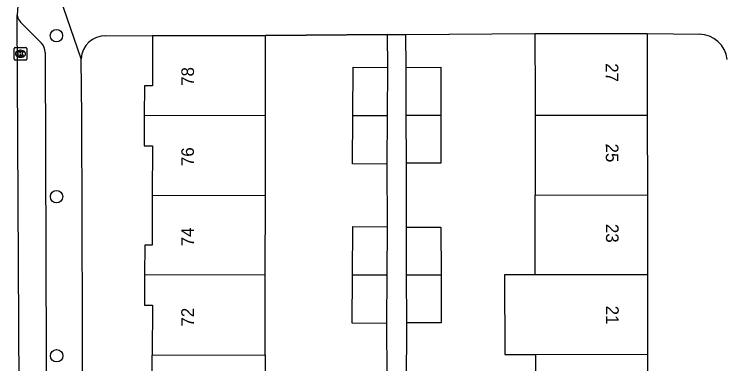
# Model space of a CAD drawing. Extents: x 160732 to 162105, y 387428 to 388479.
# Drawn here: x 161160.7 to 161217, y 388148.3 to 388176 of the extents above; entities that cross this region are included whole.
import ezdxf

# ---------------------------------------------------------------- set-up
doc = ezdxf.new("R2010")
doc.units = 0
for name, color, linetype in [('IMGEO_Boom', 7, 'Continuous'), ('IMGEO_Kolk', 7, 'Continuous'), ('IMGEO_Muur', 7, 'Continuous'), ('IMGEO_Pand', 7, 'Continuous'), ('IMGEO_Pand_nummerreeks', 7, 'Continuous'), ('IMGEO_Rijbaan_lokaal_open', 7, 'Continuous'), ('IMGEO_Voetpad_open', 7, 'Continuous')]:
    doc.layers.add(name, color=color, linetype=linetype)

msp = doc.modelspace()

# ---------------------------------------------------------------- linework, layer by layer
at = {"layer": 'IMGEO_Boom'}
for centre in [(161164.048, 388174.289), (161164.056, 388161.539), (161164.065, 388148.939)]:
    msp.add_circle(centre, 0.489, dxfattribs=at)
at = {"layer": 'IMGEO_Kolk'}
for p, q in [((161160.707, 388172.429), (161160.707, 388173.281)), ((161160.782, 388173.355), (161161.634, 388173.355)), ((161161.195, 388173.135), (161161.22, 388173.135)), ((161161.708, 388173.281), (161161.708, 388172.429)), ((161161.218, 388172.575), (161161.193, 388172.575)), ((161161.634, 388172.355), (161160.782, 388172.355))]:
    msp.add_line(p, q, dxfattribs=at)
for points in [[(161160.707, 388172.429), (161160.707, 388173.281)], [(161160.782, 388173.355), (161161.634, 388173.355)], [(161161.708, 388173.281), (161161.708, 388172.429)], [(161161.028, 388173.055), (161161.151, 388173.055), (161161.151, 388172.904), (161161.281, 388173.055), (161161.445, 388173.055), (161161.299, 388172.904), (161161.452, 388172.655), (161161.3, 388172.655), (161161.215, 388172.819), (161161.151, 388172.752), (161161.151, 388172.655), (161161.028, 388172.655), (161161.028, 388173.055)], [(161161.634, 388172.355), (161160.782, 388172.355)]]:
    msp.add_lwpolyline(points, dxfattribs=at)
for centre, start, end in [((161160.784, 388173.279), 91.552, 178.448), ((161160.784, 388173.279), 91.552, 178.448), ((161161.632, 388173.279), 1.552, 88.448), ((161161.632, 388173.279), 1.552, 88.448), ((161160.784, 388172.431), 181.552, 268.448), ((161160.784, 388172.431), 181.552, 268.448), ((161161.632, 388172.431), 271.552, 358.448), ((161161.632, 388172.431), 271.552, 358.448)]:
    msp.add_arc(centre, 0.0765, start, end, dxfattribs=at)
for centre, major_axis, ratio, start_param, end_param in [((161161.194, 388172.855), (-0.387, 0.002), 0.722429, 4.712389, 7.853982), ((161161.219, 388172.855), (-0.39, 0.002), 0.717154, 1.570796, 4.712389)]:
    msp.add_ellipse(centre, major_axis=major_axis, ratio=ratio, start_param=start_param, end_param=end_param, dxfattribs=at)
at = {"layer": 'IMGEO_Muur'}
for points in [[(161190.266, 388174.369), (161180.602, 388174.301)], [(161191.719, 388174.38), (161201.917, 388174.452)]]:
    msp.add_lwpolyline(points, dxfattribs=at)
at = {"layer": 'IMGEO_Pand'}
for points in [[(161171.656, 388174.314), (161171.65, 388170.316), (161171.006, 388170.317), (161171.002, 388167.937)], [(161171.656, 388174.314), (161180.602, 388174.301)], [(161180.593, 388167.953), (161180.595, 388169.302), (161180.602, 388174.301)], [(161201.917, 388174.452), (161210.793, 388174.466)], [(161201.917, 388174.452), (161201.924, 388169.453), (161201.926, 388167.988)], [(161210.793, 388174.466), (161210.803, 388168.003)], [(161187.498, 388167.964), (161187.527, 388171.792), (161190.246, 388171.771)], [(161190.246, 388171.771), (161190.217, 388167.969)], [(161191.726, 388171.774), (161194.459, 388171.781), (161194.47, 388167.976)], [(161191.736, 388167.971), (161191.726, 388171.774)], [(161171.002, 388167.937), (161170.999, 388165.562), (161171.639, 388165.562), (161171.633, 388161.635)], [(161180.593, 388167.953), (161171.002, 388167.937)], [(161180.584, 388161.645), (161180.593, 388167.953)], [(161190.188, 388164.118), (161187.47, 388164.138), (161187.498, 388167.964)], [(161187.498, 388167.964), (161190.217, 388167.969)], [(161190.217, 388167.969), (161190.188, 388164.118)], [(161194.47, 388167.976), (161191.736, 388167.971)], [(161191.746, 388164.186), (161191.736, 388167.971)], [(161194.47, 388167.976), (161194.48, 388164.194), (161191.746, 388164.186)], [(161201.926, 388167.988), (161210.803, 388168.003)], [(161201.926, 388167.988), (161201.936, 388161.668)], [(161210.803, 388168.003), (161210.812, 388161.678)], [(161171.633, 388161.635), (161171.627, 388157.709), (161171.031, 388157.71), (161171.028, 388155.333)], [(161171.633, 388161.635), (161180.584, 388161.645)], [(161180.575, 388155.335), (161180.584, 388161.645)], [(161201.936, 388161.668), (161210.812, 388161.678)], [(161201.945, 388155.34), (161201.936, 388161.668)], [(161210.812, 388161.678), (161210.822, 388155.342)], [(161187.48, 388155.336), (161187.509, 388159.174), (161190.228, 388159.153)], [(161190.228, 388159.153), (161190.199, 388155.337)], [(161191.745, 388159.126), (161194.478, 388159.133), (161194.489, 388155.338)], [(161191.755, 388155.338), (161191.745, 388159.126)], [(161171.028, 388155.333), (161171.025, 388152.956), (161171.639, 388152.956), (161171.633, 388148.992)], [(161180.575, 388155.335), (161171.028, 388155.333)], [(161180.565, 388149.007), (161180.575, 388155.335)], [(161190.17, 388151.5), (161187.452, 388151.52), (161187.48, 388155.336)], [(161187.48, 388155.336), (161190.199, 388155.337)], [(161190.199, 388155.337), (161190.17, 388151.5)], [(161191.755, 388155.338), (161194.489, 388155.338)], [(161191.765, 388151.538), (161191.755, 388155.338)], [(161194.489, 388155.338), (161194.499, 388151.546), (161191.765, 388151.538)], [(161201.945, 388155.34), (161199.513, 388155.336), (161199.524, 388149.041), (161201.955, 388149.046), (161201.955, 388149.043)], [(161210.822, 388155.342), (161201.945, 388155.34)], [(161210.822, 388155.342), (161210.831, 388149.058)], [(161171, 388142.65), (161171.003, 388145.028), (161171.627, 388145.028), (161171.633, 388148.992)], [(161171.633, 388148.992), (161180.565, 388149.007)], [(161180.565, 388149.007), (161180.556, 388142.675)], [(161201.955, 388149.043), (161210.831, 388149.058)], [(161201.955, 388149.043), (161201.964, 388142.73)], [(161210.831, 388149.058), (161210.84, 388142.754)]]:
    msp.add_lwpolyline(points, dxfattribs=at)
at = {"layer": 'IMGEO_Rijbaan_lokaal_open'}
for points in [[(161161.01, 388177.034), (161160.945, 388175.907)], [(161161.118, 388141.556), (161160.945, 388175.907)]]:
    msp.add_lwpolyline(points, dxfattribs=at)
at = {"layer": 'IMGEO_Voetpad_open'}
for points in [[(161165.999, 388172.465), (161162.989, 388181.216)], [(161161.344, 388175.232), (161162.857, 388173.69)], [(161167.959, 388174.267), (161171.656, 388174.314)], [(161180.602, 388174.301), (161190.226, 388174.369)], [(161190.226, 388174.369), (161191.706, 388174.38)], [(161190.226, 388174.369), (161190.246, 388171.771)], [(161191.706, 388174.38), (161201.917, 388174.452)], [(161191.726, 388171.774), (161191.706, 388174.38)], [(161210.793, 388174.466), (161214.922, 388174.406)], [(161163.148, 388172.958), (161163.314, 388124.684)], [(161166.228, 388118.787), (161166.047, 388167.875), (161165.999, 388172.465)], [(161190.188, 388164.118), (161190.228, 388159.153)], [(161191.745, 388159.126), (161191.746, 388164.186)], [(161190.17, 388151.5), (161190.201, 388147.273)], [(161191.764, 388146.516), (161191.765, 388151.538)]]:
    msp.add_lwpolyline(points, dxfattribs=at)
for centre, radius, start, end in [((161161.967, 388176.055), 1.032, 188.2672, 232.9084), ((161167.88, 388172.386), 1.883, 87.6015, 177.5886), ((161214.863, 388172.119), 2.287, 7.2509, 88.5174), ((161162.233, 388173.018), 0.917, 356.2536, 47.1061)]:
    msp.add_arc(centre, radius, start, end, dxfattribs=at)

# ---------------------------------------------------------------- texts
at = {"layer": 'IMGEO_Pand_nummerreeks'}
for s, rotation, p in [('27', 270.0855, (161207.517, 388172.105)), ('78', 89.9729, (161174.934, 388170.313)), ('76', 89.9729, (161174.931, 388163.958)), ('25', 270.0855, (161207.526, 388165.742)), ('74', 89.9729, (161174.928, 388157.605)), ('23', 270.0855, (161207.536, 388159.38)), ('72', 89.9729, (161174.925, 388151.25)), ('21', 270.0857, (161207.545, 388152.905))]:
    msp.add_text(s, height=1, rotation=rotation, dxfattribs=at).set_placement(p)

doc.saveas('drawing.dxf')
